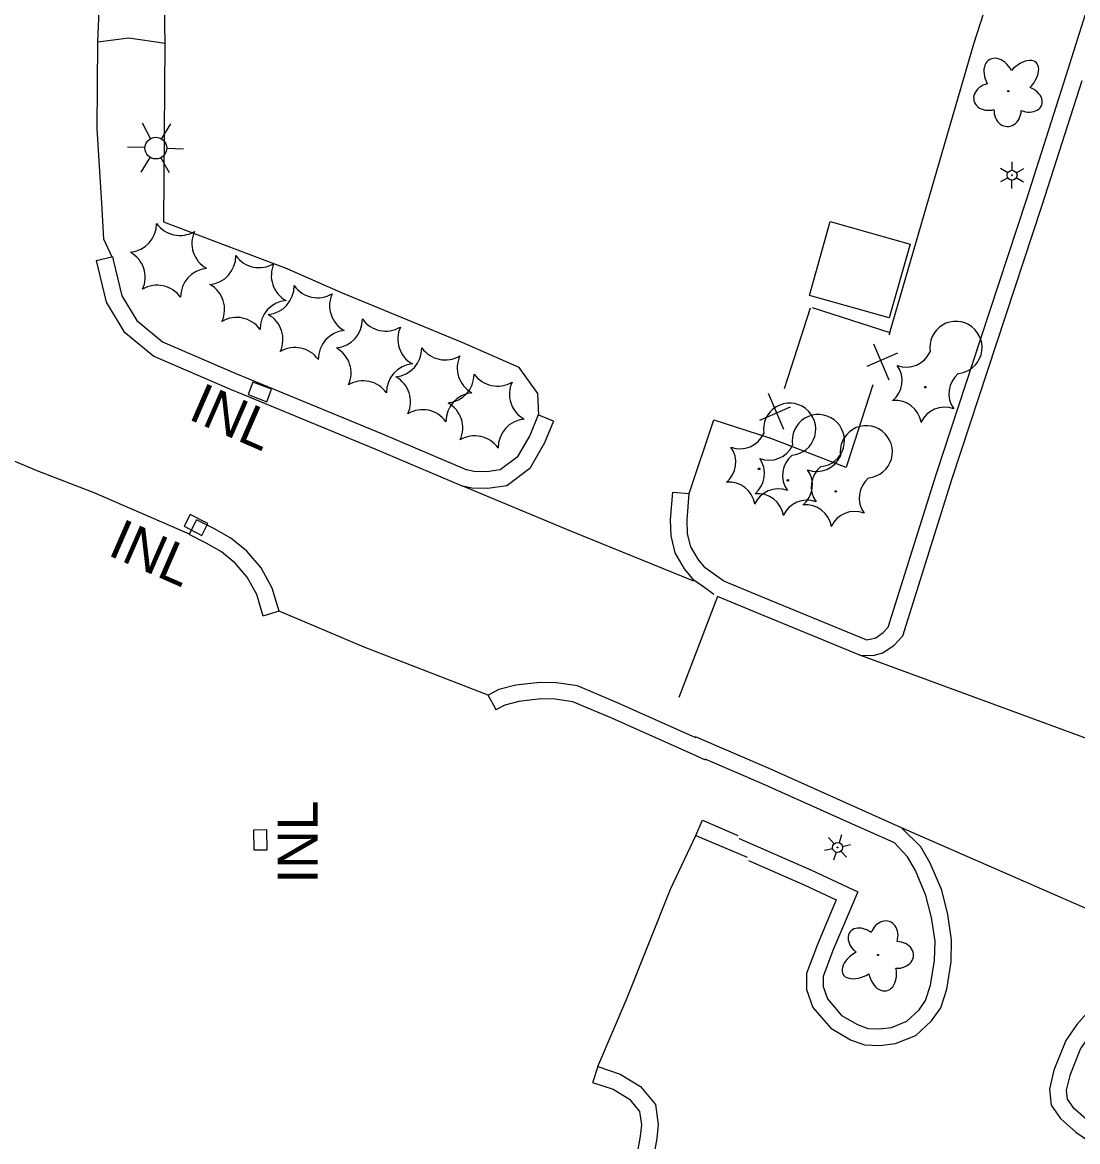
# Model space of a CAD drawing. Extents: x 588843 to 2552415, y 180129 to 269402.
# Drawn here: x 592942.5 to 593101.4, y 185398.1 to 185566.6 of the extents above; entities that cross this region are included whole.
import ezdxf

# ---------------------------------------------------------------- set-up
doc = ezdxf.new("R2010")
doc.units = 0
for name, color, linetype in [('Default', 7, 'Continuous'), ('E_BLD', 7, 'Continuous'), ('E_DWY', 7, 'Continuous'), ('E_FEN_P', 7, 'Continuous'), ('E_LAND_Vegetation', 7, 'Continuous'), ('E_LTG', 7, 'Continuous'), ('E_RDWY_C_and_G', 7, 'Continuous'), ('Level 11', 7, 'Continuous'), ('Level 14', 7, 'Continuous'), ('Level 15', 7, 'Continuous'), ('Level 17', 7, 'Continuous'), ('Level 18', 7, 'Continuous')]:
    doc.layers.add(name, color=color, linetype=linetype)

# ---------------------------------------------------------------- blocks, each defined once
blk = doc.blocks.new('LPOL')
at = {"layer": 'Default'}
for p, q in [((-0.75, 1.3), (-2, 3.46)), ((0.75, 1.3), (2, 3.46)), ((-4, 0), (-1.5, 0)), ((1.5, 0), (4, 0)), ((-2, -3.46), (-0.75, -1.3)), ((2, -3.46), (0.75, -1.3))]:
    blk.add_line(p, q, dxfattribs=at)
for radius in [1.5, 1.5, 1.5, 0.125]:
    blk.add_circle((0, 0), radius, dxfattribs=at)
blk = doc.blocks.new('CTRE')
at = {"layer": 'Default'}
blk.add_circle((0, 0), 0.223, dxfattribs=at)
for centre, start, end in [((-11.97, 8.96), 280.2067, 5.9716), ((1.81, 14.92), 220.2113, 305.9762), ((13.83, 5.89), 160.2113, 245.9762), ((-13.83, -5.9), 340.2113, 65.9762), ((12.03, -9.04), 185.9272, 100.2511), ((-1.81, -14.93), 40.2113, 125.9762)]:
    blk.add_arc(centre, 7.87, start, end, dxfattribs=at)
blk = doc.blocks.new('DTRE')
at = {"layer": 'Default'}
blk.add_circle((-0.18, 0), 0.183, dxfattribs=at)
for centre, major_axis, ratio in [((-1.87, 5.32), (1.36, -4.98), 0.782863), ((4.06, 2.74), (-5.27, -2.93), 0.691916), ((-5.87, 0.15), (4.93, -0.12), 0.832022), ((3.54, -3.71), (-5.01, 4.58), 0.560249), ((-2.49, -5.24), (1.8, 4.86), 0.716896)]:
    blk.add_ellipse(centre, major_axis=major_axis, ratio=ratio, start_param=1.570796, end_param=4.712389, dxfattribs=at)

msp = doc.modelspace()

# ---------------------------------------------------------------- linework, layer by layer
at = {"layer": 'E_BLD'}
msp.add_lwpolyline([(593064.13, 185536.64), (593076.15, 185533.23), (593073, 185522.11), (593060.98, 185525.52), (593064.13, 185536.64)], close=True, dxfattribs=at)
at = {"layer": 'E_DWY'}
for points in [[(593073.08, 185519.95), (593085.72, 185563.37), (593101.57, 185612.44), (593116.25, 185656.35), (593130.07, 185698.66), (593137.48, 185722.33), (593127, 185748.67), (593098.2, 185761.32), (593068.93, 185774.26), (593037.36, 185788.12), (593004.66, 185802.42), (592980.13, 185813.54), (592966.01, 185781.91), (592962.98, 185775.38), (592961.51, 185773.47), (592960.45, 185773.06), (592958.78, 185772.92), (592956.88, 185773.45), (592953.94, 185774.8), (592950.49, 185776.9)], [(593069.51, 185473.68), (593070.12, 185473.75), (593070.97, 185473.98), (593072.08, 185474.76), (593072.83, 185475.57), (593080.12, 185498.72), (593086.79, 185519.01), (593093.66, 185539.88), (593099.66, 185558.64), (593104.55, 185574.28)], [(593068.56, 185471.37), (593070.6, 185471.29), (593072.04, 185471.68), (593073.74, 185472.86), (593075.05, 185474.28), (593082.5, 185497.96), (593089.17, 185518.23), (593096.04, 185539.11), (593102.05, 185557.89)], [(593040.41, 185495.9), (593042.9, 185495.69), (593046.62, 185506.8), (593054.85, 185504.11)], [(593046.61, 185480.46), (593045.24, 185481.47), (593043.6, 185482.63), (593042.17, 185484.34), (593040.76, 185486.73), (593040.16, 185489.29), (593040.07, 185491.77), (593040.41, 185495.9)], [(593048.09, 185482.48), (593046.7, 185483.49), (593045.31, 185484.48), (593044.22, 185485.79), (593043.11, 185487.67), (593042.65, 185489.63), (593042.57, 185491.71), (593042.9, 185495.69)], [(593051.84, 185440.41), (593060.28, 185436.7), (593065.03, 185434.49), (593062.21, 185427.79), (593060.57, 185423.42), (593060.55, 185421.03), (593061.52, 185418.32), (593064.2, 185415.18), (593067.17, 185413.46), (593069.26, 185412.68), (593071.6, 185412.58), (593073.96, 185412.86), (593076.99, 185414.11), (593079.38, 185416.29), (593080.75, 185418.24), (593081.66, 185421.07), (593082.31, 185425.16), (593082.4, 185428.47), (593081.81, 185432.32), (593080.9, 185435.98), (593079.19, 185440.04), (593077.75, 185442.49), (593074.83, 185445.35)], [(593050.4, 185443.77), (593061.31, 185438.98), (593068.27, 185435.74), (593064.53, 185426.87), (593063.07, 185422.96), (593063.05, 185421.45), (593063.72, 185419.6), (593065.83, 185417.12), (593068.24, 185415.73), (593069.76, 185415.16), (593071.5, 185415.09), (593073.32, 185415.3), (593075.63, 185416.26), (593077.49, 185417.95), (593078.48, 185419.36), (593079.22, 185421.65), (593079.81, 185425.39), (593079.9, 185428.31), (593079.35, 185431.83), (593078.52, 185435.19), (593076.95, 185438.92), (593075.73, 185440.99), (593073.8, 185443.07)], [(593050.4, 185443.77), (593050.44, 185443.75)], [(593121.84, 185424.79), (593118.51, 185425.14), (593115.75, 185424.92), (593112.36, 185424.02), (593109.2, 185422.54), (593106.35, 185420.72), (593103.94, 185418.8), (593101.27, 185415.74), (593099.58, 185413.32), (593097.81, 185408.85), (593097.12, 185406.02), (593097.38, 185403.59), (593098.77, 185401.6), (593101.1, 185399.54), (593103.31, 185398.04), (593106.11, 185397.35), (593108.25, 185397.08), (593110.92, 185397.23), (593113.25, 185398.32), (593114.91, 185399.49), (593115.99, 185400.77), (593120.33, 185410.63), (593135.91, 185404.02), (593150.72, 185397.64)], [(593120.9, 185422.47), (593118.52, 185422.63), (593116.17, 185422.44), (593113.21, 185421.66), (593110.4, 185420.34), (593107.8, 185418.68), (593105.67, 185416.99), (593103.24, 185414.2), (593101.8, 185412.13), (593100.2, 185408.08), (593099.65, 185405.85), (593099.79, 185404.5), (593100.65, 185403.28), (593102.64, 185401.52), (593104.34, 185400.37), (593106.57, 185399.81), (593108.34, 185399.58), (593110.29, 185399.7), (593111.99, 185400.49), (593113.21, 185401.35), (593113.85, 185402.11), (593119.04, 185413.9), (593136.89, 185406.32), (593151.7, 185399.94)]]:
    msp.add_lwpolyline(points, dxfattribs=at)
at = {"layer": 'E_FEN_P'}
for p, q in [((593070.64, 185518.22), (593072.95, 185512.81)), ((593074.25, 185516.84), (593069.63, 185514.83)), ((593057.12, 185505.33), (593054.81, 185510.74)), ((593053.51, 185506.72), (593058.13, 185508.72))]:
    msp.add_line(p, q, dxfattribs=at)
for points in [[(593057.25, 185511.51), (593061.16, 185523.62)], [(593061.39, 185523.71), (593073.08, 185519.95), (593072.94, 185519.53)], [(593070.52, 185512.04), (593066.6, 185499.93)], [(593066.6, 185499.93), (593066.5, 185499.61), (593054.94, 185504.08)]]:
    msp.add_lwpolyline(points, dxfattribs=at)
at = {"layer": 'E_RDWY_C_and_G'}
for p, q in [((593131.72, 185448.1), (593068.56, 185471.37)), ((593121.84, 185424.79), (593074.83, 185445.35))]:
    msp.add_line(p, q, dxfattribs=at)
for points in [[(593069.51, 185473.68), (593054.28, 185479.93), (593048.09, 185482.48)], [(593068.56, 185471.37), (593053.34, 185477.62), (593047.14, 185480.16), (593041.31, 185464.98)], [(593074.83, 185445.35), (593066.59, 185449.05), (593054.92, 185454.27), (593043.85, 185459.05)], [(593073.8, 185443.07), (593065.56, 185446.77), (593053.91, 185451.98), (593045.28, 185455.71)]]:
    msp.add_lwpolyline(points, dxfattribs=at)
at = {"layer": 'Level 11'}
for points in [[(592954.05, 185569.55), (592953.81, 185563.62)], [(592953.81, 185563.62), (592953.68, 185550.61), (592954.42, 185539.41), (592954.7, 185534.04), (592955.95, 185531.34)], [(592953.62, 185530.79), (592955.95, 185531.34)], [(592953.62, 185530.79), (592955.11, 185524.49), (592957.78, 185520.07), (592962.29, 185516.36), (592973.67, 185511.47), (592977.59, 185509.86), (592995.57, 185502.39), (593008.83, 185496.81)], [(592955.95, 185531.34), (592956.05, 185531.36), (592956.16, 185530.89)], [(592956.16, 185530.89), (592957.45, 185525.45), (592959.7, 185521.73), (592963.6, 185518.51), (592974.63, 185513.77), (592978.54, 185512.17), (592996.54, 185504.7), (593009.41, 185499.24)], [(592967.66, 185489.58), (592953.28, 185495.79), (592944.74, 185499.08), (592929.16, 185505.6), (592931.18, 185512.58), (592930.73, 185518.6)], [(593043.58, 185482.49), (593025.05, 185490), (593008.83, 185496.81)], [(592967.66, 185489.58), (592968.73, 185491.73)], [(592981.14, 185477.96), (592980.1, 185481.44), (592978.42, 185484.48), (592976.31, 185487.02), (592973.86, 185488.98), (592971.34, 185490.43), (592968.73, 185491.73)], [(592981.14, 185477.96), (592978.84, 185477.27), (592978.75, 185477.24), (592977.78, 185480.46), (592976.34, 185483.07), (592974.55, 185485.22), (592972.45, 185486.91), (592970.16, 185488.22), (592967.62, 185489.49), (592967.66, 185489.58)], [(593012.62, 185465.33), (592993.97, 185472.53), (592981.14, 185477.96)], [(593043.91, 185458.91), (593032.21, 185464.14), (593026.06, 185466.73), (593022.93, 185467.2), (593020.42, 185467.25), (593016.78, 185466.85), (593014.21, 185466.17), (593012.62, 185465.33)], [(593045.35, 185455.55), (593043.48, 185456.37), (593031.22, 185461.84), (593025.38, 185464.3), (593022.72, 185464.71), (593020.53, 185464.75), (593017.23, 185464.39), (593015.12, 185463.83), (593013.79, 185463.12), (593013.75, 185463.21), (593012.62, 185465.33)]]:
    msp.add_lwpolyline(points, dxfattribs=at)
at = {"layer": 'Level 14'}
for p, q in [((592961.78, 185549.12), (592960.58, 185551.42)), ((592963.48, 185549.11), (592964.84, 185551.34)), ((592960.94, 185547.76), (592958.34, 185547.83)), ((592964.22, 185547.67), (592966.74, 185547.6)), ((592961.7, 185546.27), (592960.34, 185544.08)), ((592963.34, 185546.22), (592964.58, 185544.04))]:
    msp.add_line(p, q, dxfattribs=at)
msp.add_circle((592962.58, 185547.69), 1.64, dxfattribs=at)
at = {"layer": 'Level 15'}
for points in [[(592979.3, 185509.51), (592980.01, 185511.38), (592977.21, 185512.45), (592976.5, 185510.58), (592979.3, 185509.51)], [(592967.75, 185492.54), (592966.83, 185490.76), (592969.49, 185489.38), (592970.41, 185491.15), (592967.75, 185492.54)], [(592979.31, 185445.03), (592977.31, 185445.02), (592977.33, 185442.02), (592979.33, 185442.03), (592979.31, 185445.03)]]:
    msp.add_lwpolyline(points, dxfattribs=at)
at = {"layer": 'Level 17'}
for points in [[(592964, 185563.45), (592963.87, 185569.21)], [(592964, 185563.45), (592958.51, 185564.26), (592953.81, 185563.62)], [(593020.25, 185507.49), (593020.09, 185510.74), (593017.29, 185514.65), (593008.73, 185518.43), (592990.45, 185525.93), (592982.36, 185529.52), (592963.77, 185536.52), (592964, 185563.45)], [(593022.47, 185506.57), (593021.12, 185503.33), (593018.88, 185499.46), (593015.41, 185496.85), (593012.56, 185496.43), (593010.15, 185496.5), (593008.83, 185496.81)], [(593020.25, 185507.49), (593020.16, 185507.53), (593018.88, 185504.44), (593016.97, 185501.15), (593014.41, 185499.23), (593012.41, 185498.93), (593010.48, 185498.99), (593009.41, 185499.24)], [(593022.47, 185506.57), (593020.25, 185507.49)], [(593043.91, 185444.18), (593044.84, 185446.39), (593044.88, 185446.49), (593050.23, 185444.22)], [(593029.12, 185409.4), (593033.57, 185419.74), (593040.06, 185436.12), (593043.91, 185444.18)], [(593043.91, 185444.18), (593051.62, 185440.92)], [(593029.12, 185409.4), (593028.37, 185407.13), (593028.34, 185407.03), (593031.42, 185406.01), (593033.92, 185404.48), (593035.41, 185402.65), (593035.71, 185400.65), (593035.53, 185398.92), (593035.07, 185396.31), (593031.75, 185389.44), (593030.8, 185386.79)], [(593029.12, 185409.4), (593032.48, 185408.29), (593035.58, 185406.39), (593037.79, 185403.71), (593038.23, 185400.71), (593038.01, 185398.57), (593037.47, 185395.54), (593034.06, 185388.48), (593033.95, 185388.18), (593040.42, 185385.46), (593064.74, 185374.93), (593079.59, 185368.56), (593080.71, 185371.16)]]:
    msp.add_lwpolyline(points, dxfattribs=at)
at = {"layer": 'Level 18'}
for centre, start, end in [((592958.38, 185536.28), 275.2113, 0.9762), ((592966.19, 185538.84), 215.2113, 300.9762), ((592972.31, 185533.35), 155.2113, 240.9762), ((592956.68, 185528.24), 335.2113, 60.9762), ((592970.33, 185531.43), 275.2113, 0.9762), ((592978.15, 185533.99), 215.2113, 300.9762), ((592984.27, 185528.49), 155.2113, 240.9762), ((592970.62, 185525.3), 95.2113, 180.9762), ((592962.8, 185522.75), 35.2113, 120.9762), ((592968.64, 185523.39), 335.2113, 60.9762), ((592979.11, 185526.91), 275.2113, 0.9762), ((592986.93, 185529.46), 215.2113, 300.9762), ((592993.05, 185523.97), 155.2113, 240.9762), ((592982.57, 185520.45), 95.2113, 180.9762), ((592974.76, 185517.9), 35.2113, 120.9762), ((592977.42, 185518.87), 335.2113, 60.9762), ((592989.38, 185521.89), 275.2113, 0.9762), ((592997.19, 185524.44), 215.2113, 300.9762), ((592991.35, 185515.93), 95.2113, 180.9762), ((593003.31, 185518.95), 155.2113, 240.9762), ((592983.54, 185513.37), 35.2113, 120.9762), ((592987.68, 185513.84), 335.2113, 60.9762), ((592998.32, 185517.54), 275.2113, 0.9762), ((593006.14, 185520.1), 215.2113, 300.9762), ((593001.61, 185510.91), 95.2113, 180.9762), ((593012.26, 185514.61), 155.2113, 240.9762), ((592996.63, 185509.5), 335.2113, 60.9762), ((593006.19, 185513.6), 275.2113, 0.9762), ((593014.01, 185516.15), 215.2113, 300.9762), ((592993.8, 185508.35), 35.2113, 120.9762), ((593020.12, 185510.66), 155.2113, 240.9762), ((593010.56, 185506.56), 95.2113, 180.9762), ((593002.74, 185504.01), 35.2113, 120.9762), ((593004.5, 185505.55), 335.2113, 60.9762), ((593018.43, 185502.61), 95.2113, 180.9762), ((593010.61, 185500.06), 35.2113, 120.9762)]:
    msp.add_arc(centre, 4.3, start, end, dxfattribs=at)

# ---------------------------------------------------------------- block references
at = {"layer": 'E_LAND_Vegetation'}
for name, p, xscale, yscale, rotation in [('DTRE', (593090.93, 185556.34), 0.5000000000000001, 0.5, 89.39188762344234), ('CTRE', (593078.46, 185511.7), 0.5000000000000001, 0.5, 89.39188762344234), ('CTRE', (593053.42, 185499.4), 0.5000000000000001, 0.5, 89.39188762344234), ('CTRE', (593057.74, 185497.68), 0.5000000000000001, 0.5, 89.39188762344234), ('CTRE', (593064.96, 185496), 0.5000000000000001, 0.5, 89.39188762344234), ('DTRE', (593071.28, 185426.13), 0.49999999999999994, 0.49999999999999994, -107.4902426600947)]:
    msp.add_blockref(name, p, dxfattribs=dict(at, xscale=xscale, yscale=yscale, rotation=rotation))
at = {"layer": 'E_LTG'}
for p, xscale, yscale, rotation in [((593091.49, 185543.6), 0.5000000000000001, 0.5, 89.39188762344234), ((593065.22, 185442.4), 0.49999999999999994, 0.49999999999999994, -107.4902426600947)]:
    msp.add_blockref('LPOL', p, dxfattribs=dict(at, xscale=xscale, yscale=yscale, rotation=rotation))

# ---------------------------------------------------------------- texts
at = {"layer": 'Level 15'}
for rotation, p in [(336.4528, (592967.28, 185506.96)), (336.4528, (592955.15, 185486.49)), (90, (592986.93, 185436.97))]:
    msp.add_text('INL', height=6, rotation=rotation, dxfattribs=at).set_placement(p)

doc.saveas('drawing.dxf')
